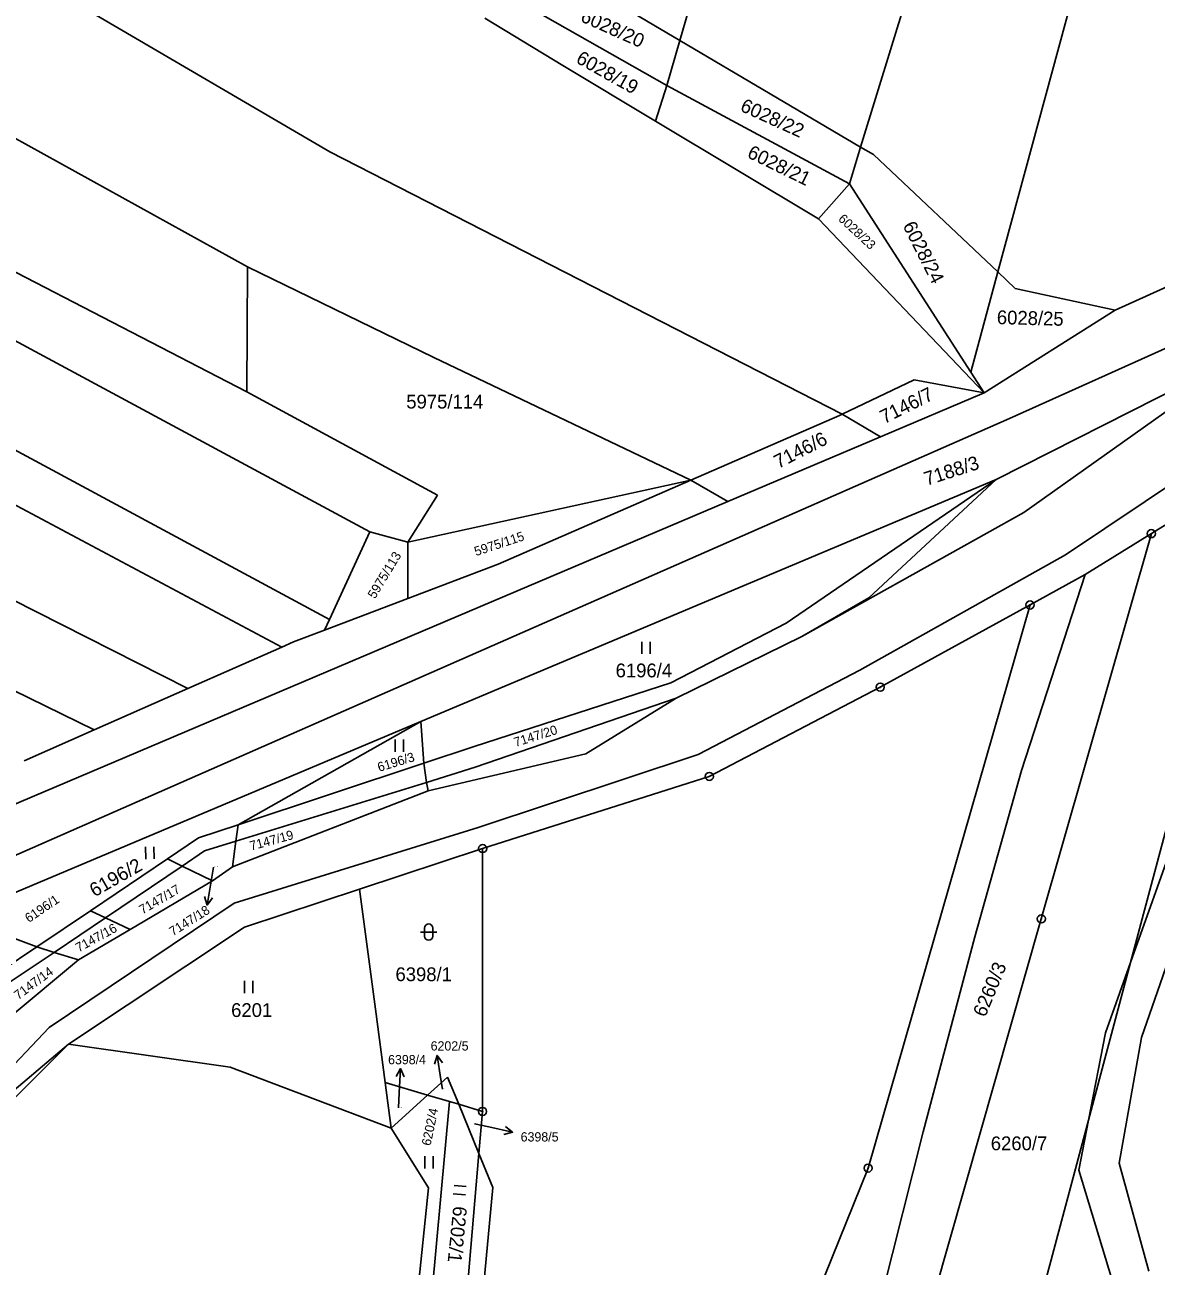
# Model space of a CAD drawing. Extents: x -593183 to -588034, y -1130415 to -1124994.
# Drawn here: x -590041.1 to -589901.9, y -1126702.6 to -1126549.7 of the extents above; entities that cross this region are included whole.
import ezdxf

# ---------------------------------------------------------------- set-up
doc = ezdxf.new("R2010")
doc.units = 0
for name, color, linetype in [('Vrstva 1', 7, 'Continuous'), ('Vrstva 10', 7, 'Continuous'), ('Vrstva 16', 7, 'Continuous'), ('Vrstva 18', 7, 'Continuous'), ('Vrstva 24', 7, 'Continuous'), ('Vrstva 25', 7, 'Continuous'), ('Vrstva 4', 7, 'Continuous')]:
    doc.layers.add(name, color=color, linetype=linetype)

msp = doc.modelspace()

# ---------------------------------------------------------------- linework, layer by layer
at = {"layer": 'Vrstva 1'}
for p, q in [((-589960.47, -1126551.65), (-589930.29, -1126446.98)), ((-589938.23, -1126564.78), (-589908.61, -1126468.34)), ((-590003.63, -1126622.97), (-590211.77, -1126510.73)), ((-589903.71, -1126515.32), (-589921.36, -1126580.16)), ((-590045.32, -1126540.92), (-590003.59, -1126565.38)), ((-589962.07, -1126557.2), (-589983.18, -1126545.21)), ((-589967.78, -1126547.34), (-589960.47, -1126551.65)), ((-589984.49, -1126548.9), (-589974.9, -1126554.75)), ((-589962.07, -1126557.2), (-589960.47, -1126551.65)), ((-589960.47, -1126551.65), (-589938.23, -1126564.78)), ((-589974.9, -1126554.75), (-589963.5, -1126561.59)), ((-590054.59, -1126556.92), (-590013.71, -1126579.52)), ((-589962.07, -1126557.2), (-589963.5, -1126561.59)), ((-589962.07, -1126557.2), (-589939.62, -1126569.3)), ((-589998.65, -1126612.15), (-590096.4, -1126559.52)), ((-590013.77, -1126594.91), (-590080.14, -1126560.68)), ((-589963.5, -1126561.59), (-589943.42, -1126573.64)), ((-590003.59, -1126565.38), (-589940.52, -1126597.68)), ((-589939.62, -1126569.3), (-589938.23, -1126564.78)), ((-589938.23, -1126564.78), (-589936.64, -1126565.72)), ((-589936.64, -1126565.72), (-589921.36, -1126580.16)), ((-589939.62, -1126569.3), (-589943.42, -1126573.64)), ((-589939.62, -1126569.3), (-589924.67, -1126592.51)), ((-589943.42, -1126573.64), (-589923.03, -1126595.05)), ((-590013.77, -1126594.91), (-590013.71, -1126579.52)), ((-589990.77, -1126590.7), (-590013.71, -1126579.52)), ((-589921.36, -1126580.16), (-589924.67, -1126592.51)), ((-589921.36, -1126580.16), (-589919.19, -1126582.22)), ((-589896.84, -1126580.3), (-589906.89, -1126584.86)), ((-590093.62, -1126581.52), (-590009.49, -1126626.36)), ((-589919.19, -1126582.22), (-589906.89, -1126584.86)), ((-589906.89, -1126584.86), (-589923.03, -1126595.05)), ((-589959.12, -1126605.79), (-589990.77, -1126590.7)), ((-589921.53, -1126605.7), (-589893.53, -1126591.5)), ((-589940.52, -1126597.68), (-589931.65, -1126593.44)), ((-589923.03, -1126595.05), (-589931.65, -1126593.44)), ((-589924.67, -1126592.51), (-589923.03, -1126595.05)), ((-590013.77, -1126594.91), (-589990.31, -1126607.63)), ((-589923.03, -1126595.05), (-589935.79, -1126600.46)), ((-589940.84, -1126597.83), (-589959.12, -1126605.79)), ((-589940.84, -1126597.83), (-589940.52, -1126597.68)), ((-589940.52, -1126597.68), (-589935.79, -1126600.46)), ((-589954.57, -1126608.44), (-589935.79, -1126600.46)), ((-589888.65, -1126603.8), (-589905.01, -1126665.18)), ((-589902.44, -1126612.38), (-589888.65, -1126603.8)), ((-590095.89, -1126605.45), (-590032.59, -1126636.55)), ((-589959.12, -1126605.79), (-589993.98, -1126613.43)), ((-589992.35, -1126635.51), (-589921.53, -1126605.7)), ((-589959.12, -1126605.79), (-589982.86, -1126616.13)), ((-589959.12, -1126605.79), (-589954.57, -1126608.44)), ((-589921.53, -1126605.7), (-589947.4, -1126623.42)), ((-589937.2, -1126620.28), (-589921.53, -1126605.7)), ((-590047.21, -1126647.77), (-589954.57, -1126608.44)), ((-589993.98, -1126613.43), (-589990.31, -1126607.63)), ((-589998.65, -1126612.15), (-590003.63, -1126622.97)), ((-589993.98, -1126613.43), (-589998.65, -1126612.15)), ((-589993.98, -1126613.43), (-589993.95, -1126620.36)), ((-589902.44, -1126612.38), (-589915.99, -1126659.82)), ((-589910.57, -1126617.43), (-589902.44, -1126612.38)), ((-589982.86, -1126616.13), (-589993.95, -1126620.36)), ((-589918.43, -1126641.54), (-589910.57, -1126617.43)), ((-589917.38, -1126621.17), (-589910.57, -1126617.43)), ((-590042.74, -1126620.45), (-590021.07, -1126631.47)), ((-589993.95, -1126620.36), (-590004.23, -1126624.27)), ((-589945.48, -1126625.05), (-589937.2, -1126620.28)), ((-589917.38, -1126621.17), (-589937.31, -1126690.51)), ((-589935.82, -1126631.29), (-589917.38, -1126621.17)), ((-590004.23, -1126624.27), (-590003.63, -1126622.97)), ((-589947.4, -1126623.42), (-589961.6, -1126630.75)), ((-590009.49, -1126626.36), (-590008.04, -1126625.72)), ((-590004.23, -1126624.27), (-590008.04, -1126625.72)), ((-589960.94, -1126632.63), (-589945.48, -1126625.05)), ((-590021.07, -1126631.47), (-590009.49, -1126626.36)), ((-590032.59, -1126636.55), (-590021.07, -1126631.47)), ((-589961.6, -1126630.75), (-589985.8, -1126638.58)), ((-589935.82, -1126631.29), (-589956.86, -1126642.28)), ((-589972.07, -1126639.49), (-589960.94, -1126632.63)), ((-590044.48, -1126657.46), (-589992.35, -1126635.51)), ((-590014.87, -1126648.24), (-589992.35, -1126635.51)), ((-589992.35, -1126635.51), (-589992, -1126640.64)), ((-590041.19, -1126640.35), (-590032.59, -1126636.55)), ((-589985.8, -1126638.58), (-589992, -1126640.64)), ((-589991.47, -1126644.04), (-589972.07, -1126639.49)), ((-589992, -1126640.64), (-590014.87, -1126648.24)), ((-589992, -1126640.64), (-589991.68, -1126643.01)), ((-589956.86, -1126642.28), (-589984.76, -1126651.16)), ((-589924.19, -1126662.05), (-589918.43, -1126641.54)), ((-589991.47, -1126644.04), (-590015.54, -1126653.41)), ((-589991.68, -1126643.01), (-589991.47, -1126644.04)), ((-590014.87, -1126648.24), (-590019.75, -1126649.86)), ((-590015.13, -1126650.26), (-590014.87, -1126648.24)), ((-590019.75, -1126649.86), (-590023.57, -1126652.44)), ((-590015.54, -1126653.41), (-590015.13, -1126650.26)), ((-589999.9, -1126656.16), (-589984.76, -1126651.16)), ((-589984.76, -1126651.16), (-589984.78, -1126683.53)), ((-590023.57, -1126652.44), (-590033.02, -1126658.81)), ((-590021.76, -1126653.32), (-590023.57, -1126652.44)), ((-590018.03, -1126655.13), (-590021.76, -1126653.32)), ((-590015.54, -1126653.41), (-590018.03, -1126655.13)), ((-590018.03, -1126655.13), (-590028.14, -1126661.13)), ((-589999.9, -1126656.16), (-590014.07, -1126660.83)), ((-589999.9, -1126656.16), (-589997.95, -1126670.93)), ((-590033.02, -1126658.81), (-590039.65, -1126663.28)), ((-590031.2, -1126659.68), (-590033.02, -1126658.81)), ((-590014.07, -1126660.83), (-590035.73, -1126675.25)), ((-590028.14, -1126661.13), (-590031.2, -1126659.68)), ((-589915.99, -1126659.82), (-589936.06, -1126730.1)), ((-590044.27, -1126661.54), (-590039.65, -1126663.28)), ((-590028.14, -1126661.13), (-590034.5, -1126664.88)), ((-589930.52, -1126686.04), (-589924.19, -1126662.05)), ((-590039.65, -1126663.28), (-590044.03, -1126666.23)), ((-590039.65, -1126663.28), (-590037.52, -1126663.94)), ((-590037.52, -1126663.94), (-590034.5, -1126664.88)), ((-590034.5, -1126664.88), (-590042.94, -1126671.87)), ((-589905.01, -1126665.18), (-589910.19, -1126684.61)), ((-589997.95, -1126670.93), (-589996.76, -1126679.95)), ((-590035.73, -1126675.25), (-590057.07, -1126693.21)), ((-590035.73, -1126675.25), (-590055.08, -1126694.49)), ((-590015.82, -1126678.07), (-590035.73, -1126675.25)), ((-589996.01, -1126685.58), (-590015.82, -1126678.07)), ((-589996.76, -1126679.95), (-589996.01, -1126685.58)), ((-589991.53, -1126681.51), (-589996.76, -1126679.95)), ((-589989.09, -1126679.29), (-589991.53, -1126681.51)), ((-589989.09, -1126679.29), (-589987.71, -1126682.65)), ((-589991.53, -1126681.51), (-589996.01, -1126685.58)), ((-589988.83, -1126682.32), (-589991.53, -1126681.51)), ((-589988.83, -1126682.32), (-589995.44, -1126754.5)), ((-589987.71, -1126682.65), (-589988.83, -1126682.32)), ((-589987.71, -1126682.65), (-589985.23, -1126688.71)), ((-589984.78, -1126683.53), (-589987.71, -1126682.65)), ((-589985.23, -1126688.71), (-589984.78, -1126683.53)), ((-589910.19, -1126684.61), (-589915.55, -1126704.7)), ((-589996.01, -1126685.58), (-589991.43, -1126692.92)), ((-589937.33, -1126712.92), (-589930.52, -1126686.04)), ((-589985.23, -1126688.71), (-589987.07, -1126710.05)), ((-589985.23, -1126688.71), (-589983.51, -1126692.89)), ((-589949.32, -1126720.35), (-589937.31, -1126690.51)), ((-589991.43, -1126692.92), (-589994.23, -1126720.06)), ((-589986.24, -1126722.31), (-589983.51, -1126692.89))]:
    msp.add_line(p, q, dxfattribs=at)
at = {"layer": 'Vrstva 10'}
for p, q in [((-589888.26, -1126583.99), (-589919.92, -1126598.21)), ((-589919.92, -1126598.21), (-590045.65, -1126653.46))]:
    msp.add_line(p, q, dxfattribs=at)
at = {"layer": 'Vrstva 16'}
for p, q in [((-590017.88, -1126653.45), (-590018.18, -1126655.16)), ((-589989.72, -1126680.78), (-589989.9, -1126679.6)), ((-589995.11, -1126683.08), (-589995.02, -1126681.25)), ((-589985.78, -1126685.05), (-589984.01, -1126685.44))]:
    msp.add_line(p, q, dxfattribs=at)
at = {"layer": 'Vrstva 24'}
for centre, radius in [((-589902.44, -1126612.38), 0.5), ((-589902.44, -1126612.38), 0.0327), ((-589917.38, -1126621.17), 0.5), ((-589917.38, -1126621.17), 0.0327), ((-589935.82, -1126631.29), 0.5), ((-589935.82, -1126631.29), 0.0327), ((-589956.86, -1126642.28), 0.5), ((-589956.86, -1126642.28), 0.0327), ((-589984.76, -1126651.16), 0.5), ((-589984.76, -1126651.16), 0.0327), ((-589915.99, -1126659.82), 0.5), ((-589915.99, -1126659.82), 0.0327), ((-589984.78, -1126683.53), 0.5), ((-589984.78, -1126683.53), 0.0327), ((-589937.31, -1126690.51), 0.5), ((-589937.31, -1126690.51), 0.0327)]:
    msp.add_circle(centre, radius, dxfattribs=at)
at = {"layer": 'Vrstva 25'}
for p, q in [((-589965.17, -1126625.7), (-589965.17, -1126627.2)), ((-589964.15, -1126627.2), (-589964.15, -1126625.7)), ((-589995.54, -1126637.75), (-589995.54, -1126639.25)), ((-589994.52, -1126639.25), (-589994.52, -1126637.75)), ((-590026.25, -1126650.96), (-590026.21, -1126652.46)), ((-590025.19, -1126652.43), (-590025.23, -1126650.93)), ((-590018.18, -1126655.16), (-590018.69, -1126658.12)), ((-589992.4, -1126661.45), (-589990.4, -1126661.45)), ((-589991.9, -1126661.95), (-589991.9, -1126660.95)), ((-589990.9, -1126660.95), (-589990.9, -1126661.95)), ((-590014.07, -1126667.46), (-590014.07, -1126668.96)), ((-590013.05, -1126668.96), (-590013.05, -1126667.46)), ((-589989.9, -1126679.6), (-589990.37, -1126676.64)), ((-589995.02, -1126681.25), (-589994.87, -1126678.25)), ((-589984.01, -1126685.44), (-589981.08, -1126686.09)), ((-589991.86, -1126689.05), (-589991.86, -1126690.55)), ((-589990.84, -1126690.55), (-589990.84, -1126689.05)), ((-589986.79, -1126692.78), (-589988.28, -1126692.65)), ((-589988.37, -1126693.66), (-589986.88, -1126693.8))]:
    msp.add_line(p, q, dxfattribs=at)
for points in [[(-590018.03, -1126657.22), (-590018.69, -1126658.12), (-590019.01, -1126657.05)], [(-589990.7, -1126677.7), (-589990.37, -1126676.64), (-589989.72, -1126677.55)], [(-589995.42, -1126679.23), (-589994.87, -1126678.25), (-589994.42, -1126679.28)], [(-589981.95, -1126685.38), (-589981.08, -1126686.09), (-589982.17, -1126686.36)]]:
    msp.add_lwpolyline(points, dxfattribs=at)
for centre, start, end in [((-589991.4, -1126660.95), 90, 180), ((-589991.4, -1126660.95), 0, 90), ((-589991.4, -1126661.95), 180, 270), ((-589991.4, -1126661.95), 270, 0)]:
    msp.add_arc(centre, 0.5, start, end, dxfattribs=at)
at = {"layer": 'Vrstva 4'}
for p, q in [((-589918.13, -1126609.78), (-589893.15, -1126592.01)), ((-589913.02, -1126614.99), (-589889.23, -1126599.08)), ((-589945.48, -1126625.05), (-589918.13, -1126609.78)), ((-589938.34, -1126629.18), (-589913.02, -1126614.99)), ((-589938.34, -1126629.18), (-589958.24, -1126639.58)), ((-589985.66, -1126641.15), (-589960.94, -1126632.63)), ((-589958.24, -1126639.58), (-589985.3, -1126648.58)), ((-589991.68, -1126643.01), (-589985.66, -1126641.15)), ((-590015.13, -1126650.26), (-589991.68, -1126643.01)), ((-589897.58, -1126644.32), (-589905.01, -1126665.18)), ((-589893.54, -1126645.23), (-589903.67, -1126674.41)), ((-589985.3, -1126648.58), (-590015.34, -1126657.88)), ((-590021.76, -1126653.32), (-590019, -1126651.46)), ((-590019, -1126651.46), (-590015.13, -1126650.26)), ((-590031.2, -1126659.68), (-590021.76, -1126653.32)), ((-590015.34, -1126657.88), (-590038.1, -1126673.18)), ((-590037.52, -1126663.94), (-590031.2, -1126659.68)), ((-590042.92, -1126667.58), (-590037.52, -1126663.94)), ((-589905.01, -1126665.18), (-589908.1, -1126673.84)), ((-590038.1, -1126673.18), (-590057.07, -1126693.21)), ((-589908.1, -1126673.84), (-589910.19, -1126684.61)), ((-589903.67, -1126674.41), (-589906.42, -1126689.89)), ((-589910.19, -1126684.61), (-589911.39, -1126690.76)), ((-589906.42, -1126689.89), (-589902.74, -1126703.2)), ((-589911.39, -1126690.76), (-589906.85, -1126705.67))]:
    msp.add_line(p, q, dxfattribs=at)

# ---------------------------------------------------------------- texts
at = {"layer": 'Vrstva 16'}
for s, rotation, p in [('6196/1', 34.0266, (-590040.62, -1126660.33)), ('7147/18', 32.1787, (-590022.89, -1126661.98))]:
    msp.add_text(s, height=1.14, rotation=rotation, dxfattribs=at).set_placement(p)
for s, p in [('6202/5', (-589991.16, -1126676.03)), ('6398/4', (-589996.4, -1126677.72)), ('6398/5', (-589980.08, -1126687.23))]:
    msp.add_text(s, height=1.14, dxfattribs=at).set_placement(p)
at = {"layer": 'Vrstva 18'}
for s, height, rotation, p in [('6028/20', 1.7, 335.9222, (-589972.84, -1126549.25)), ('6028/19', 1.7, 330.7311, (-589973.39, -1126554.32)), ('6028/22', 1.7, 335.5671, (-589953.17, -1126560.28)), ('6028/21', 1.7, 333.977, (-589952.31, -1126566)), ('6028/23', 1.14, 317.1839, (-589941.07, -1126573.75)), ('6028/24', 1.7, 296.864, (-589933.09, -1126574.46)), ('6028/25', 1.7, 358.4657, (-589921.48, -1126586.58)), ('7146/7', 1.7, 26.565, (-589935.32, -1126598.9)), ('7146/6', 1.7, 26.9879, (-589948.36, -1126604.43)), ('7188/3', 1.7, 17.9756, (-589930.1, -1126606.51)), ('5975/115', 1.14, 18.2643, (-589985.57, -1126615.16)), ('5975/113', 1.14, 58.7469, (-589998.02, -1126620.49)), ('7147/20', 1.14, 17.3888, (-589980.71, -1126638.66)), ('6196/3', 1.14, 16.8413, (-589997.5, -1126641.72)), ('7147/19', 1.14, 15.3591, (-590013.26, -1126651.42)), ('6196/2', 1.7, 29.8215, (-590032.53, -1126657.18)), ('7147/17', 1.14, 30.277, (-590026.63, -1126659.29)), ('7147/16', 1.14, 28.759, (-590034.48, -1126663.96)), ('6260/3', 1.7, 67.5283, (-589922.89, -1126672.02)), ('7147/14', 1.14, 36.5935, (-590041.92, -1126669.83)), ('6202/4', 1.14, 78.2449, (-589991.17, -1126687.82)), ('6202/1', 1.7, 264.1419, (-589988.36, -1126695.14))]:
    msp.add_text(s, height=height, rotation=rotation, dxfattribs=at).set_placement(p)
for s, height, p in [('5975/114', 1.7, (-589994.16, -1126596.98)), ('6196/4', 1.7, (-589968.39, -1126630.08)), ('7147/18', 0.1, (-590017.88, -1126653.45)), ('6398/1', 1.7, (-589995.49, -1126667.49)), ('6201', 1.7, (-590015.72, -1126671.9)), ('6202/5', 0.1, (-589989.72, -1126680.78)), ('6398/4', 0.1, (-589995.11, -1126683.08)), ('6398/5', 0.1, (-589985.78, -1126685.05)), ('6260/7', 1.7, (-589922.21, -1126688.31))]:
    msp.add_text(s, height=height, dxfattribs=at).set_placement(p)

doc.saveas('drawing.dxf')
